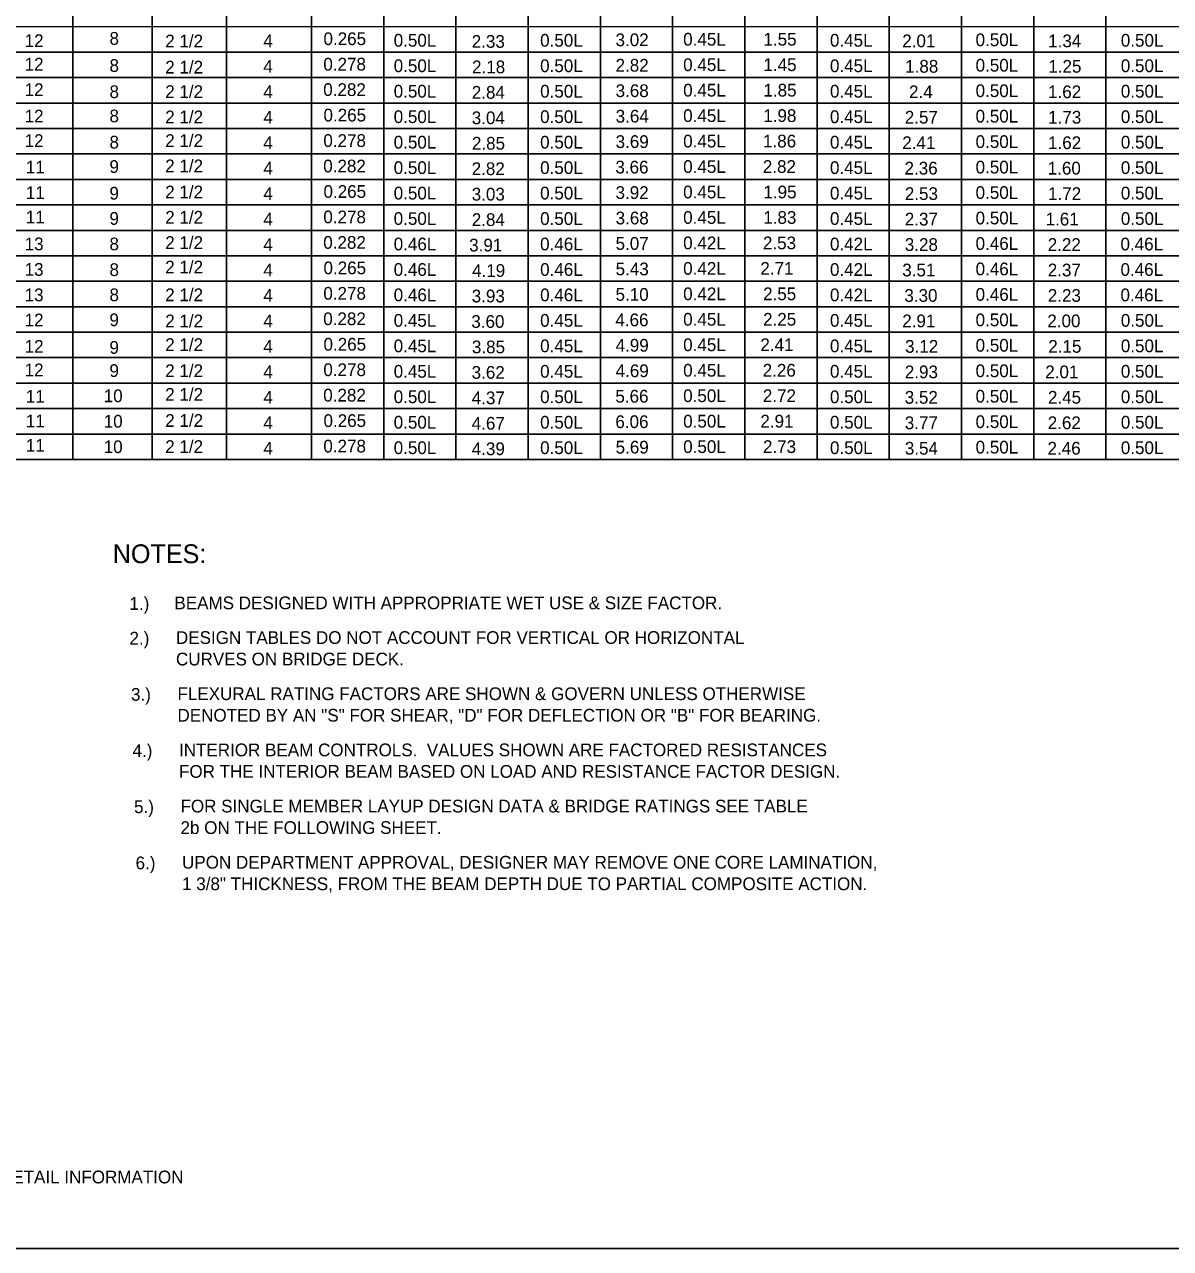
# Model space of a CAD drawing. Extents: x -5022 to -159, y 1126 to 7226.
# Drawn here: x -3510.8 to -3240.8, y 3516.8 to 3805.3 of the extents above; entities that cross this region are included whole.
import ezdxf

# ---------------------------------------------------------------- set-up
doc = ezdxf.new("R2010")
doc.units = 0
doc.layers.add('2', color=7, linetype='Continuous')
doc.layers.add('3', color=7, linetype='Continuous')

msp = doc.modelspace()

# ---------------------------------------------------------------- linework, layer by layer
at = {"layer": '2'}
msp.add_line((-3014.13, 3516.81), (-3800.13, 3516.81), dxfattribs=at)
at = {"layer": '3'}
for p, q in [((-3443.21, 4043.64), (-3443.21, 3702.75)), ((-3499.46, 4035.57), (-3499.46, 3702.75)), ((-3480.71, 4035.57), (-3480.71, 3702.75)), ((-3463.21, 4035.57), (-3463.21, 3702.75)), ((-3426.19, 4035.57), (-3426.19, 3702.75)), ((-3358.1, 4035.57), (-3358.1, 3702.75)), ((-3290.03, 4035.57), (-3290.03, 3702.75)), ((-3409.16, 4026.36), (-3409.16, 3702.75)), ((-3392.14, 4026.36), (-3392.14, 3702.75)), ((-3392.14, 4026.36), (-3392.14, 3702.75)), ((-3375.12, 4026.36), (-3375.12, 3702.75)), ((-3341.09, 4026.36), (-3341.09, 3702.75)), ((-3324.07, 4026.36), (-3324.07, 3702.75)), ((-3307.05, 4026.36), (-3307.05, 3702.75)), ((-3273.01, 4026.36), (-3273.01, 3702.75)), ((-3255.99, 4026.36), (-3255.99, 3702.75)), ((-3745.47, 3804.75), (-3051.23, 3804.76)), ((-3745.47, 3798.75), (-3051.23, 3798.75)), ((-3765.47, 3792.75), (-3051.23, 3792.75)), ((-3745.47, 3786.75), (-3051.23, 3786.76)), ((-3745.47, 3780.75), (-3051.23, 3780.75)), ((-3765.47, 3774.75), (-3051.23, 3774.76)), ((-3745.47, 3768.75), (-3051.23, 3768.75)), ((-3745.47, 3762.75), (-3051.23, 3762.75)), ((-3765.47, 3756.75), (-3051.23, 3756.75)), ((-3745.47, 3750.75), (-3051.23, 3750.75)), ((-3745.47, 3744.75), (-3051.23, 3744.75)), ((-3765.47, 3738.75), (-3051.23, 3738.75)), ((-3745.47, 3732.75), (-3051.23, 3732.75)), ((-3745.47, 3726.75), (-3051.23, 3726.75)), ((-3765.47, 3720.75), (-3051.23, 3720.75)), ((-3745.47, 3714.75), (-3051.23, 3714.75)), ((-3745.47, 3708.75), (-3051.23, 3708.75)), ((-3765.47, 3702.75), (-3051.23, 3702.75))]:
    msp.add_line(p, q, dxfattribs=at)

# ---------------------------------------------------------------- texts
at = {"layer": '2'}
for s, height, p in [('12', 3, (-3510.8, 3799.95)), ('8', 3, (-3490.8, 3800.49)), ('2 1/2', 3, (-3477.67, 3799.87)), ('4', 3, (-3454.55, 3799.91)), ('0.265', 3, (-3440.37, 3800.41)), ('0.50L', 3, (-3423.83, 3800.04)), ('2.33', 3, (-3405.44, 3799.78)), ('0.50L', 3, (-3389.32, 3800.04)), ('3.02', 3, (-3371.55, 3800.16)), ('0.45L', 3, (-3355.61, 3800.29)), ('1.55', 3, (-3336.7, 3800.29)), ('0.45L', 3, (-3321.02, 3800.04)), ('2.01', 3, (-3303.99, 3799.91)), ('0.50L', 3, (-3286.7, 3800.16)), ('1.34', 3, (-3269.6, 3799.91)), ('0.50L', 3, (-3252.48, 3800.04)), ('12', 3, (-3510.8, 3794.41)), ('8', 3, (-3490.8, 3794.1)), ('2 1/2', 3, (-3477.67, 3793.71)), ('4', 3, (-3454.55, 3793.91)), ('0.278', 3, (-3440.41, 3794.41)), ('0.50L', 3, (-3423.83, 3794.04)), ('2.18', 3, (-3405.36, 3793.78)), ('0.50L', 3, (-3389.32, 3794.04)), ('2.82', 3, (-3371.55, 3794.16)), ('0.45L', 3, (-3355.61, 3794.29)), ('1.45', 3, (-3336.7, 3794.29)), ('0.45L', 3, (-3321.02, 3794.04)), ('1.88', 3, (-3303.3, 3793.91)), ('0.50L', 3, (-3286.7, 3794.16)), ('1.25', 3, (-3269.57, 3793.91)), ('0.50L', 3, (-3252.48, 3794.04)), ('12', 3, (-3510.8, 3788.4)), ('8', 3, (-3490.8, 3787.93)), ('2 1/2', 3, (-3477.67, 3787.95)), ('4', 3, (-3454.55, 3787.91)), ('0.282', 3, (-3440.43, 3788.42)), ('0.50L', 3, (-3423.83, 3788.04)), ('2.84', 3, (-3405.43, 3787.78)), ('0.50L', 3, (-3389.32, 3788.04)), ('3.68', 3, (-3371.53, 3788.16)), ('0.45L', 3, (-3355.61, 3788.29)), ('1.85', 3, (-3336.7, 3788.29)), ('0.45L', 3, (-3321.02, 3788.04)), ('2.4', 3, (-3302.39, 3787.91)), ('0.50L', 3, (-3286.7, 3788.16)), ('1.62', 3, (-3269.63, 3787.91)), ('0.50L', 3, (-3252.48, 3788.04)), ('12', 3, (-3510.8, 3782.17)), ('8', 3, (-3490.8, 3782.21)), ('2 1/2', 3, (-3477.67, 3781.98)), ('4', 3, (-3454.55, 3781.91)), ('0.265', 3, (-3440.37, 3782.41)), ('0.50L', 3, (-3423.83, 3782.04)), ('3.04', 3, (-3405.43, 3781.78)), ('0.50L', 3, (-3389.32, 3782.04)), ('3.64', 3, (-3371.52, 3782.16)), ('0.45L', 3, (-3355.61, 3782.29)), ('1.98', 3, (-3336.74, 3782.29)), ('0.45L', 3, (-3321.02, 3782.04)), ('2.57', 3, (-3303.39, 3781.91)), ('0.50L', 3, (-3286.7, 3782.16)), ('1.73', 3, (-3269.61, 3781.91)), ('0.50L', 3, (-3252.48, 3782.04)), ('12', 3, (-3510.8, 3776.4)), ('8', 3, (-3490.8, 3776.04)), ('2 1/2', 3, (-3477.67, 3776.4)), ('4', 3, (-3454.55, 3775.91)), ('0.278', 3, (-3440.41, 3776.41)), ('0.50L', 3, (-3423.83, 3776.03)), ('0.50L', 3, (-3389.32, 3776.03)), ('3.69', 3, (-3371.53, 3776.16)), ('0.45L', 3, (-3355.61, 3776.29)), ('1.86', 3, (-3336.8, 3776.29)), ('0.45L', 3, (-3321.02, 3776.03)), ('2.41', 3, (-3303.99, 3775.91)), ('0.50L', 3, (-3286.7, 3776.16)), ('1.62', 3, (-3269.63, 3775.91)), ('0.50L', 3, (-3252.48, 3776.03)), ('2.85', 3, (-3405.4, 3775.78)), ('11', 3, (-3510.51, 3770.17)), ('9', 3, (-3490.81, 3770.28)), ('2 1/2', 3, (-3477.67, 3770.44)), ('0.282', 3, (-3440.43, 3770.41)), ('3.66', 3, (-3371.59, 3770.16)), ('0.45L', 3, (-3355.61, 3770.29)), ('2.82', 3, (-3336.84, 3770.29)), ('0.50L', 3, (-3286.7, 3770.16)), ('4', 3, (-3454.55, 3769.91)), ('0.50L', 3, (-3423.83, 3770.03)), ('2.82', 3, (-3405.46, 3769.78)), ('0.50L', 3, (-3389.32, 3770.03)), ('0.45L', 3, (-3321.02, 3770.03)), ('2.36', 3, (-3303.45, 3769.91)), ('1.60', 3, (-3269.71, 3769.91)), ('0.50L', 3, (-3252.48, 3770.03)), ('2 1/2', 3, (-3477.67, 3764.29)), ('0.265', 3, (-3440.37, 3764.41)), ('0.45L', 3, (-3355.61, 3764.29)), ('1.95', 3, (-3336.7, 3764.29)), ('11', 3, (-3510.51, 3764.16)), ('9', 3, (-3490.81, 3764)), ('4', 3, (-3454.55, 3763.91)), ('0.50L', 3, (-3423.83, 3764.03)), ('3.03', 3, (-3405.44, 3763.78)), ('0.50L', 3, (-3389.32, 3764.03)), ('3.92', 3, (-3371.55, 3764.16)), ('0.45L', 3, (-3321.02, 3764.03)), ('2.53', 3, (-3303.38, 3763.91)), ('0.50L', 3, (-3286.7, 3764.16)), ('1.72', 3, (-3269.63, 3763.91)), ('0.50L', 3, (-3252.48, 3764.03)), ('11', 3, (-3510.51, 3758.39)), ('9', 3, (-3490.81, 3758.06)), ('2 1/2', 3, (-3477.67, 3758.33)), ('4', 3, (-3454.55, 3757.9)), ('0.278', 3, (-3440.41, 3758.41)), ('0.50L', 3, (-3423.83, 3758.03)), ('2.84', 3, (-3405.43, 3757.78)), ('0.50L', 3, (-3389.32, 3758.03)), ('3.68', 3, (-3371.53, 3758.16)), ('0.45L', 3, (-3355.61, 3758.29)), ('1.83', 3, (-3336.74, 3758.29)), ('0.45L', 3, (-3321.02, 3758.03)), ('2.37', 3, (-3303.39, 3757.9)), ('0.50L', 3, (-3286.7, 3758.16)), ('1.61', 3, (-3270.21, 3757.9)), ('0.50L', 3, (-3252.48, 3758.03)), ('13', 3, (-3510.8, 3752.06)), ('8', 3, (-3490.8, 3752.05)), ('2 1/2', 3, (-3477.67, 3752.37)), ('4', 3, (-3454.55, 3751.91)), ('0.282', 3, (-3440.43, 3752.41)), ('0.46L', 3, (-3423.83, 3752.03)), ('3.91', 3, (-3406.04, 3751.78)), ('0.46L', 3, (-3389.32, 3752.03)), ('5.07', 3, (-3371.54, 3752.16)), ('0.42L', 3, (-3355.61, 3752.29)), ('2.53', 3, (-3336.82, 3752.29)), ('0.42L', 3, (-3321.02, 3752.03)), ('3.28', 3, (-3303.39, 3751.91)), ('0.46L', 3, (-3286.7, 3752.16)), ('2.22', 3, (-3269.71, 3751.91)), ('0.46L', 3, (-3252.56, 3752.03)), ('13', 3, (-3510.8, 3746.05)), ('8', 3, (-3490.8, 3745.99)), ('2 1/2', 3, (-3477.67, 3746.6)), ('4', 3, (-3454.55, 3745.91)), ('0.265', 3, (-3440.37, 3746.41)), ('0.46L', 3, (-3423.83, 3746.03)), ('4.19', 3, (-3405.36, 3745.78)), ('0.46L', 3, (-3389.32, 3746.03)), ('5.43', 3, (-3371.53, 3746.16)), ('0.42L', 3, (-3355.61, 3746.28)), ('2.71', 3, (-3337.42, 3746.28)), ('0.42L', 3, (-3321.02, 3746.03)), ('3.51', 3, (-3303.99, 3745.91)), ('0.46L', 3, (-3286.7, 3746.16)), ('2.37', 3, (-3269.7, 3745.91)), ('0.46L', 3, (-3252.56, 3746.03)), ('13', 3, (-3510.8, 3740.05)), ('8', 3, (-3490.8, 3740.06)), ('2 1/2', 3, (-3477.67, 3740.06)), ('4', 3, (-3454.55, 3739.91)), ('0.278', 3, (-3440.41, 3740.41)), ('0.46L', 3, (-3423.83, 3740.04)), ('3.93', 3, (-3405.44, 3739.78)), ('0.46L', 3, (-3389.32, 3740.04)), ('5.10', 3, (-3371.55, 3740.16)), ('0.42L', 3, (-3355.61, 3740.29)), ('2.55', 3, (-3336.78, 3740.29)), ('0.42L', 3, (-3321.02, 3740.04)), ('3.30', 3, (-3303.49, 3739.91)), ('0.46L', 3, (-3286.7, 3740.16)), ('2.23', 3, (-3269.69, 3739.91)), ('0.46L', 3, (-3252.56, 3740.04)), ('12', 3, (-3510.8, 3734.13)), ('9', 3, (-3490.81, 3734.17)), ('2 1/2', 3, (-3477.67, 3733.9)), ('4', 3, (-3454.55, 3733.91)), ('0.282', 3, (-3440.43, 3734.41)), ('0.45L', 3, (-3423.83, 3734.04)), ('3.60', 3, (-3405.54, 3733.78)), ('0.45L', 3, (-3389.32, 3734.04)), ('4.66', 3, (-3371.59, 3734.16)), ('0.45L', 3, (-3355.61, 3734.29)), ('2.25', 3, (-3336.78, 3734.29)), ('0.45L', 3, (-3321.02, 3734.04)), ('2.91', 3, (-3303.99, 3733.91)), ('0.50L', 3, (-3286.7, 3734.16)), ('2.00', 3, (-3269.8, 3733.91)), ('0.50L', 3, (-3252.48, 3734.04)), ('12', 3, (-3510.8, 3727.9)), ('9', 3, (-3490.81, 3727.66)), ('2 1/2', 3, (-3477.67, 3728.32)), ('4', 3, (-3454.55, 3727.91)), ('0.265', 3, (-3440.37, 3728.41)), ('0.45L', 3, (-3423.83, 3728.03)), ('3.85', 3, (-3405.4, 3727.78)), ('0.45L', 3, (-3389.32, 3728.03)), ('4.99', 3, (-3371.53, 3728.16)), ('0.45L', 3, (-3355.61, 3728.29)), ('2.41', 3, (-3337.42, 3728.29)), ('0.45L', 3, (-3321.02, 3728.03)), ('3.12', 3, (-3303.32, 3727.91)), ('0.50L', 3, (-3286.7, 3728.16)), ('2.15', 3, (-3269.57, 3727.91)), ('0.50L', 3, (-3252.48, 3728.03)), ('12', 3, (-3510.8, 3722.36)), ('9', 3, (-3490.81, 3722.2)), ('2 1/2', 3, (-3477.67, 3722.17)), ('4', 3, (-3454.55, 3721.91)), ('0.278', 3, (-3440.41, 3722.41)), ('0.45L', 3, (-3423.83, 3722.03)), ('3.62', 3, (-3405.46, 3721.78)), ('0.45L', 3, (-3389.32, 3722.03)), ('4.69', 3, (-3371.53, 3722.16)), ('0.45L', 3, (-3355.61, 3722.28)), ('2.26', 3, (-3336.88, 3722.28)), ('0.45L', 3, (-3321.02, 3722.03)), ('2.93', 3, (-3303.38, 3721.9)), ('0.50L', 3, (-3286.7, 3722.16)), ('2.01', 3, (-3270.29, 3721.9)), ('0.50L', 3, (-3252.48, 3722.03)), ('11', 3, (-3510.51, 3716.13)), ('10', 3, (-3492.16, 3716.26)), ('2 1/2', 3, (-3477.67, 3716.59)), ('4', 3, (-3454.55, 3715.91)), ('0.282', 3, (-3440.43, 3716.41)), ('0.50L', 3, (-3423.83, 3716.03)), ('4.37', 3, (-3405.44, 3715.78)), ('0.50L', 3, (-3389.32, 3716.03)), ('5.66', 3, (-3371.59, 3716.16)), ('0.50L', 3, (-3355.61, 3716.28)), ('2.72', 3, (-3336.84, 3716.28)), ('0.50L', 3, (-3321.02, 3716.03)), ('3.52', 3, (-3303.4, 3715.9)), ('0.50L', 3, (-3286.7, 3716.16)), ('2.45', 3, (-3269.65, 3715.9)), ('0.50L', 3, (-3252.48, 3716.03)), ('11', 3, (-3510.51, 3710.35)), ('10', 3, (-3492.16, 3710.26)), ('2 1/2', 3, (-3477.67, 3710.44)), ('4', 3, (-3454.55, 3709.9)), ('0.265', 3, (-3440.37, 3710.41)), ('0.50L', 3, (-3423.83, 3710.03)), ('4.67', 3, (-3405.44, 3709.78)), ('0.50L', 3, (-3389.32, 3710.03)), ('6.06', 3, (-3371.59, 3710.16)), ('0.50L', 3, (-3355.61, 3710.28)), ('2.91', 3, (-3337.42, 3710.28)), ('0.50L', 3, (-3321.02, 3710.03)), ('3.77', 3, (-3303.39, 3709.9)), ('0.50L', 3, (-3286.7, 3710.16)), ('2.62', 3, (-3269.71, 3709.9)), ('0.50L', 3, (-3252.48, 3710.03)), ('11', 3, (-3510.51, 3704.58)), ('10', 3, (-3492.16, 3704.25)), ('2 1/2', 3, (-3477.67, 3704.29)), ('4', 3, (-3454.55, 3703.9)), ('0.278', 3, (-3440.41, 3704.41)), ('0.50L', 3, (-3423.83, 3704.03)), ('4.39', 3, (-3405.44, 3703.78)), ('0.50L', 3, (-3389.32, 3704.03)), ('5.69', 3, (-3371.53, 3704.16)), ('0.50L', 3, (-3355.61, 3704.28)), ('2.73', 3, (-3336.82, 3704.28)), ('0.50L', 3, (-3321.02, 3704.03)), ('3.54', 3, (-3303.38, 3703.9)), ('0.50L', 3, (-3286.7, 3704.16)), ('2.46', 3, (-3269.75, 3703.9)), ('0.50L', 3, (-3252.48, 3704.03)), ('NOTES:', 4.429, (-3490.03, 3678.32)), ('1.)', 3, (-3486.09, 3667.32)), ('BEAMS DESIGNED WITH APPROPRIATE WET USE & SIZE FACTOR.', 3.0001, (-3475.5, 3667.46)), ('2.)', 3, (-3486.09, 3659.14)), ('DESIGN TABLES DO NOT ACCOUNT FOR VERTICAL OR HORIZONTAL', 3.0001, (-3475.14, 3659.29)), ('CURVES ON BRIDGE DECK.', 3.0001, (-3475.14, 3654.22)), ('3.)', 3, (-3485.73, 3645.9)), ('FLEXURAL RATING FACTORS ARE SHOWN & GOVERN UNLESS OTHERWISE', 3.0001, (-3474.78, 3646.05)), ('DENOTED BY AN "S" FOR SHEAR, "D" FOR DEFLECTION OR "B" FOR BEARING.', 3.0001, (-3474.78, 3640.98)), ('4.)', 3, (-3485.37, 3632.66)), ('INTERIOR BEAM CONTROLS.  VALUES SHOWN ARE FACTORED RESISTANCES', 3.0001, (-3474.42, 3632.81)), ('FOR THE INTERIOR BEAM BASED ON LOAD AND RESISTANCE FACTOR DESIGN.', 3.0001, (-3474.42, 3627.74)), ('5.)', 3, (-3485.01, 3619.42)), ('FOR SINGLE MEMBER LAYUP DESIGN DATA & BRIDGE RATINGS SEE TABLE', 3.0001, (-3474.06, 3619.57)), ('2b ON THE FOLLOWING SHEET.', 3.0001, (-3474.06, 3614.5)), ('6.)', 3, (-3484.65, 3606.18)), ('UPON DEPARTMENT APPROVAL, DESIGNER MAY REMOVE ONE CORE LAMINATION, ', 3.0001, (-3473.7, 3606.33)), ('1 3/8" THICKNESS, FROM THE BEAM DEPTH DUE TO PARTIAL COMPOSITE ACTION.', 3.0001, (-3473.7, 3601.26)), ('THESE PLANS ARE ACCOMPANIED BY NO WARRANTIES, EXPRESSED OR IMPLIED. CONSTRUCTION PLANS PREPARED FROM DESIGN AND DETAIL INFORMATION', 3.00008, (-3789.23, 3532.16))]:
    msp.add_text(s, height=height, dxfattribs=at).set_placement(p)

doc.saveas('drawing.dxf')
